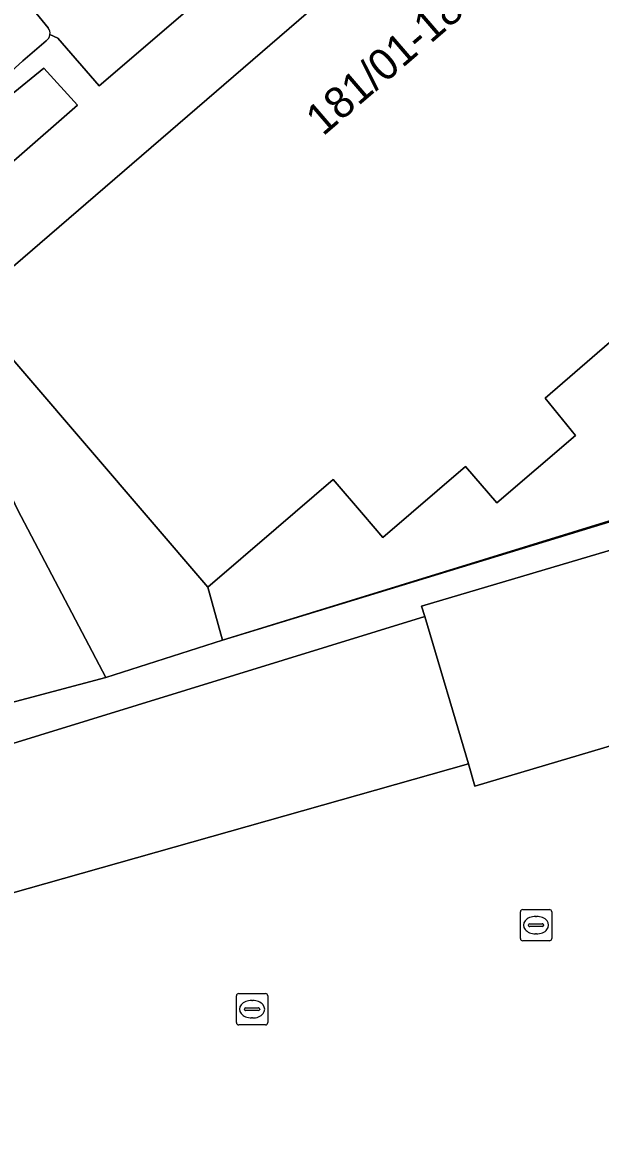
# Model space of a CAD drawing. Extents: x 159716 to 160783, y 383290 to 384031.
# Drawn here: x 159897.89 to 159916.35, y 383620.69 to 383656.69 of the extents above; entities that cross this region are included whole.
import ezdxf

# ---------------------------------------------------------------- set-up
doc = ezdxf.new("R2010")
doc.units = 0
for name, color, linetype in [('IMGEO_Erf', 7, 'Continuous'), ('IMGEO_Groenvoorziening', 7, 'Continuous'), ('IMGEO_Hek', 7, 'Continuous'), ('IMGEO_Kolk', 7, 'Continuous'), ('IMGEO_Pand', 7, 'Continuous'), ('IMGEO_Pand_nummerreeks', 7, 'Continuous'), ('IMGEO_Parkeervlak_open', 7, 'Continuous'), ('IMGEO_Rijbaan_lokaal_open', 7, 'Continuous'), ('IMGEO_Voetpad_open', 7, 'Continuous')]:
    doc.layers.add(name, color=color, linetype=linetype)

msp = doc.modelspace()

# ---------------------------------------------------------------- linework, layer by layer
at = {"layer": 'IMGEO_Erf'}
msp.add_lwpolyline([(159896.105, 383647.633), (159894.999, 383646.703), (159895.779, 383645.232), (159897.736, 383641.12), (159900.553, 383635.781), (159904.273, 383636.97), (159903.808, 383638.662)], close=True, dxfattribs=at)
at = {"layer": 'IMGEO_Groenvoorziening'}
for points in [[(159984.513, 383668.305), (159979.602, 383660.119), (159979.124, 383659.971), (159932.033, 383645.41), (159927.901, 383644.185), (159922.543, 383642.597), (159904.273, 383636.97), (159900.553, 383635.781), (159897.181, 383634.886), (159894.592, 383634.158), (159892.998, 383633.71), (159893.313, 383632.369), (159893.909, 383632.552), (159910.734, 383637.727), (159910.636, 383638.057), (159924.854, 383642.272), (159925.092, 383641.47), (159928.97, 383642.619)], [(159898.764, 383656.299), (159899.021, 383656.187), (159900.332, 383654.67), (159903.23, 383657.15), (159901.989, 383658.634)], [(159897.892, 383657.531), (159898.704, 383656.514)], [(159885.148, 383645.996), (159885.84, 383644.622), (159893.528, 383648.717), (159899.648, 383654.048), (159898.57, 383655.23), (159897.477, 383654.337)]]:
    msp.add_lwpolyline(points, dxfattribs=at)
msp.add_arc((159898.484, 383656.337), 0.283, 352.3652, 38.8204, dxfattribs=at)
at = {"layer": 'IMGEO_Hek'}
msp.add_lwpolyline([(159903.808, 383638.662), (159904.273, 383636.97), (159927.901, 383644.185)], dxfattribs=at)
at = {"layer": 'IMGEO_Kolk'}
for p, q in [((159913.865, 383628.378), (159914.717, 383628.378)), ((159913.79, 383627.452), (159913.79, 383628.304)), ((159914.278, 383628.158), (159914.303, 383628.158)), ((159914.791, 383628.304), (159914.791, 383627.452)), ((159914.049, 383627.872), (159914.049, 383627.884)), ((159914.487, 383627.835), (159914.089, 383627.835)), ((159914.092, 383627.921), (159914.49, 383627.921)), ((159914.533, 383627.884), (159914.533, 383627.872)), ((159914.717, 383627.378), (159913.865, 383627.378)), ((159914.301, 383627.598), (159914.276, 383627.598)), ((159904.721, 383624.769), (159904.721, 383625.621)), ((159904.796, 383625.695), (159905.648, 383625.695)), ((159905.722, 383625.621), (159905.722, 383624.769)), ((159904.98, 383625.189), (159904.98, 383625.201)), ((159905.418, 383625.152), (159905.02, 383625.152)), ((159905.023, 383625.238), (159905.421, 383625.238)), ((159905.209, 383625.475), (159905.234, 383625.475)), ((159905.464, 383625.201), (159905.464, 383625.189)), ((159905.232, 383624.915), (159905.207, 383624.915)), ((159905.648, 383624.695), (159904.796, 383624.695))]:
    msp.add_line(p, q, dxfattribs=at)
for points in [[(159913.865, 383628.378), (159914.717, 383628.378)], [(159913.79, 383627.452), (159913.79, 383628.304)], [(159914.791, 383628.304), (159914.791, 383627.452)], [(159914.717, 383627.378), (159913.865, 383627.378)], [(159904.721, 383624.769), (159904.721, 383625.621)], [(159904.796, 383625.695), (159905.648, 383625.695)], [(159905.722, 383625.621), (159905.722, 383624.769)], [(159905.648, 383624.695), (159904.796, 383624.695)]]:
    msp.add_lwpolyline(points, dxfattribs=at)
for centre, radius, start, end in [((159913.867, 383628.302), 0.0765, 91.552, 178.448), ((159913.867, 383628.302), 0.0765, 91.552, 178.448), ((159914.715, 383628.302), 0.0765, 1.552, 88.448), ((159914.715, 383628.302), 0.0765, 1.552, 88.448), ((159914.089, 383627.881), 0.0403, 85.8775, 175.7526), ((159914.086, 383627.871), 0.0366, 178.938, 274.7102), ((159914.49, 383627.878), 0.043, 264.8664, 352.4533), ((159914.494, 383627.883), 0.0386, 1.7309, 96.639), ((159913.867, 383627.454), 0.0765, 181.552, 268.448), ((159913.867, 383627.454), 0.0765, 181.552, 268.448), ((159914.715, 383627.454), 0.0765, 271.552, 358.448), ((159914.715, 383627.454), 0.0765, 271.552, 358.448), ((159904.798, 383625.619), 0.0765, 91.552, 178.448), ((159904.798, 383625.619), 0.0765, 91.552, 178.448), ((159905.646, 383625.619), 0.0765, 1.552, 88.448), ((159905.646, 383625.619), 0.0765, 1.552, 88.448), ((159905.02, 383625.198), 0.0403, 85.8775, 175.7526), ((159905.017, 383625.188), 0.0366, 178.938, 274.7102), ((159905.421, 383625.195), 0.043, 264.8664, 352.4533), ((159905.425, 383625.2), 0.0386, 1.7309, 96.639), ((159904.798, 383624.771), 0.0765, 181.552, 268.448), ((159904.798, 383624.771), 0.0765, 181.552, 268.448), ((159905.646, 383624.771), 0.0765, 271.552, 358.448), ((159905.646, 383624.771), 0.0765, 271.552, 358.448)]:
    msp.add_arc(centre, radius, start, end, dxfattribs=at)
for centre, major_axis, ratio, start_param, end_param in [((159914.277, 383627.878), (-0.387, 0.002), 0.722429, 4.712389, 7.853982), ((159914.302, 383627.878), (-0.39, 0.002), 0.717154, 1.570796, 4.712389), ((159905.208, 383625.195), (-0.387, 0.002), 0.722429, 4.712389, 7.853982), ((159905.233, 383625.195), (-0.39, 0.002), 0.717154, 1.570796, 4.712389)]:
    msp.add_ellipse(centre, major_axis=major_axis, ratio=ratio, start_param=start_param, end_param=end_param, dxfattribs=at)
at = {"layer": 'IMGEO_Pand'}
for points in [[(159921.738, 383650.872), (159924.196, 383652.991), (159925.242, 383651.86), (159927.747, 383654.002), (159927.937, 383653.745), (159929.967, 383655.515), (159928.75, 383656.911), (159930.75, 383658.654), (159933.112, 383660.677), (159924.039, 383671.703), (159896.105, 383647.633), (159903.808, 383638.662), (159905.987, 383640.536), (159907.807, 383642.101), (159908.776, 383640.972), (159909.393, 383640.252), (159912.033, 383642.515), (159913.041, 383641.356), (159915.553, 383643.507), (159914.578, 383644.701), (159917.025, 383646.81)], [(159889.499, 383643.81), (159894.592, 383634.158), (159897.181, 383634.886), (159900.553, 383635.781), (159897.736, 383641.12), (159895.779, 383645.232), (159894.999, 383646.703)], [(159928.97, 383642.619), (159925.092, 383641.47), (159924.854, 383642.272), (159910.636, 383638.057), (159910.734, 383637.727), (159912.128, 383633.029), (159912.339, 383632.316), (159920.184, 383634.642), (159926.556, 383636.531), (159926.534, 383636.604), (159926.464, 383636.842), (159930.342, 383637.992)]]:
    msp.add_lwpolyline(points, close=True, dxfattribs=at)
at = {"layer": 'IMGEO_Parkeervlak_open'}
for points in [[(159898.704, 383656.514), (159897.892, 383657.531)], [(159897.901, 383655.468), (159898.647, 383656.107)]]:
    msp.add_lwpolyline(points, dxfattribs=at)
msp.add_lwpolyline([(159912.128, 383633.029), (159910.734, 383637.727), (159893.909, 383632.552), (159895.091, 383628.211)], close=True, dxfattribs=at)
for centre, radius, start, end in [((159898.484, 383656.337), 0.283, 352.3652, 38.8204), ((159898.488, 383656.335), 0.278, 304.7844, 352.5014), ((159861.618, 383694.703), 53.44, 295.8372, 312.7614)]:
    msp.add_arc(centre, radius, start, end, dxfattribs=at)
at = {"layer": 'IMGEO_Rijbaan_lokaal_open'}
for points in [[(159917.025, 383646.81), (159914.578, 383644.701), (159915.553, 383643.507), (159913.041, 383641.356), (159912.033, 383642.515), (159909.393, 383640.252), (159908.776, 383640.972), (159907.807, 383642.101), (159905.987, 383640.536), (159903.808, 383638.662), (159904.273, 383636.97), (159922.543, 383642.597)], [(159920.184, 383634.642), (159912.339, 383632.316), (159912.128, 383633.029), (159895.091, 383628.211), (159893.909, 383632.552), (159893.313, 383632.369), (159892.998, 383633.71), (159886.801, 383631.969), (159885.594, 383631.619), (159885.622, 383631.523), (159888.992, 383632.493), (159890.236, 383628.168), (159885.431, 383626.785), (159884.187, 383631.11), (159883.304, 383630.856), (159880.882, 383639.978), (159876.826, 383638.908), (159876.443, 383638.823), (159873.267, 383638.119), (159874.059, 383638.044), (159874.741, 383637.677), (159875.198, 383637.054), (159878.711, 383624.018), (159879.981, 383619.319)]]:
    msp.add_lwpolyline(points, dxfattribs=at)
at = {"layer": 'IMGEO_Voetpad_open'}
for points in [[(159863.843, 383636.185), (159872.198, 383638.482), (159874.436, 383639.087), (159874.358, 383639.374), (159874.167, 383640.08), (159876.338, 383640.692), (159876.826, 383638.908), (159880.882, 383639.978), (159883.873, 383640.852), (159885.275, 383641.589), (159889.499, 383643.81), (159894.999, 383646.703), (159896.105, 383647.633), (159924.039, 383671.703), (159924.993, 383672.648), (159929.393, 383676.251), (159933.79, 383679.853), (159934.805, 383680.811), (159936.875, 383682.563), (159936.81, 383682.656), (159939.271, 383684.671), (159943.91, 383688.504)], [(159901.94, 383658.924), (159901.989, 383658.634), (159903.23, 383657.15), (159900.332, 383654.67), (159899.021, 383656.187), (159898.764, 383656.299)], [(159898.647, 383656.107), (159897.901, 383655.468)], [(159897.477, 383654.337), (159898.57, 383655.23), (159899.648, 383654.048)], [(159899.648, 383654.048), (159893.528, 383648.717), (159885.84, 383644.622), (159885.148, 383645.996)]]:
    msp.add_lwpolyline(points, dxfattribs=at)
for centre, radius, start, end in [((159898.488, 383656.335), 0.278, 304.7844, 352.5014), ((159861.618, 383694.703), 53.44, 295.8372, 312.7614)]:
    msp.add_arc(centre, radius, start, end, dxfattribs=at)

# ---------------------------------------------------------------- texts
at = {"layer": 'IMGEO_Pand_nummerreeks'}
msp.add_text('181/01-181/35', height=1, rotation=40.7087, dxfattribs=at).set_placement((159907.484, 383653.038))

doc.saveas('drawing.dxf')
